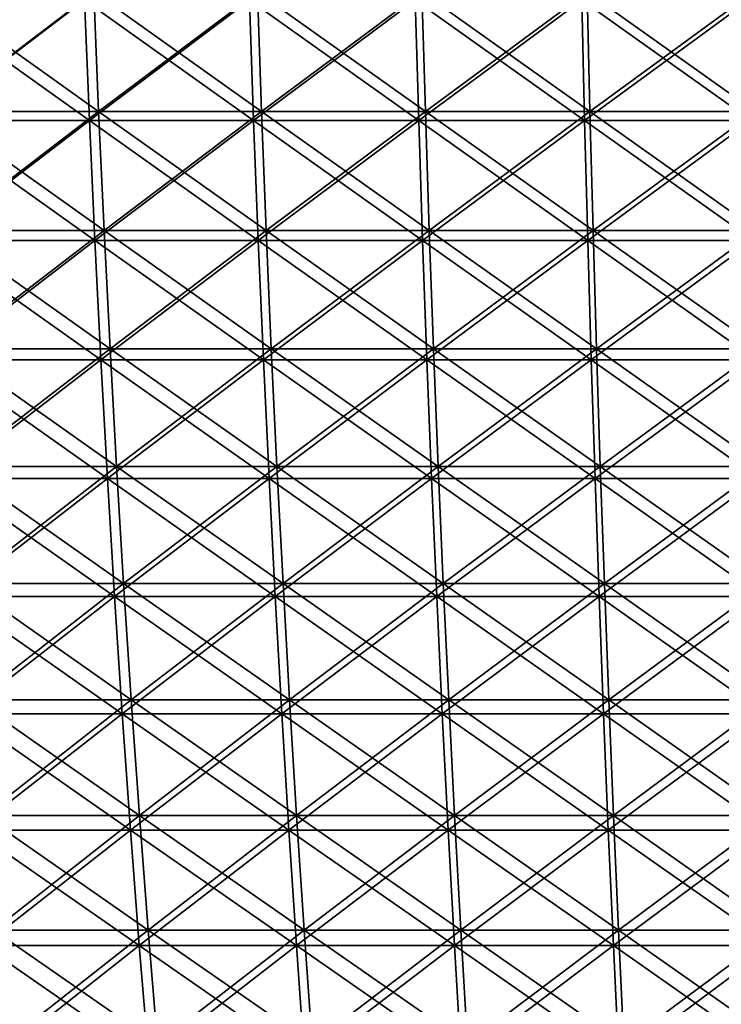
# Model space of a CAD drawing. Header units: millimetres. Extents: x -250 to 250, y -45 to 4150.
# Tile 699 of 805: x -56 to -24, y 4061 to 4105. Entities that reach past the tile are written whole.
import ezdxf

# ---------------------------------------------------------------- set-up
doc = ezdxf.new("R2010")
doc.units = ezdxf.units.MM
doc.header["$LTSCALE"] = 81.481481
for name, color, linetype in [('19', 7, 'CONTINUOUS'), ('20', 7, 'CONTINUOUS'), ('21', 7, 'CONTINUOUS'), ('22', 7, 'CONTINUOUS')]:
    doc.layers.add(name, color=color, linetype=linetype)

msp = doc.modelspace()

# ---------------------------------------------------------------- linework, layer by layer
at = {"layer": '19', "color": 7, "linetype": 'CONTINUOUS'}
for points in [[(-52.65, 4106.054, -240.409), (-59.778, 4100.628, -237.674), (-60.029, 4106.054, -238.674), (-52.65, 4106.054, -240.409)], [(-52.43, 4100.628, -239.402), (-59.778, 4100.628, -237.674), (-52.65, 4106.054, -240.409), (-52.43, 4100.628, -239.402)], [(-45.222, 4106.054, -241.917), (-52.43, 4100.628, -239.402), (-52.65, 4106.054, -240.409), (-45.222, 4106.054, -241.917)], [(-45.033, 4100.628, -240.904), (-52.43, 4100.628, -239.402), (-45.222, 4106.054, -241.917), (-45.033, 4100.628, -240.904)], [(-37.751, 4106.054, -243.195), (-45.033, 4100.628, -240.904), (-45.222, 4106.054, -241.917), (-37.751, 4106.054, -243.195)], [(-37.593, 4100.628, -242.176), (-45.033, 4100.628, -240.904), (-37.751, 4106.054, -243.195), (-37.593, 4100.628, -242.176)], [(-30.244, 4106.054, -244.242), (-37.593, 4100.628, -242.176), (-37.751, 4106.054, -243.195), (-30.244, 4106.054, -244.242)], [(-30.117, 4100.628, -243.219), (-37.593, 4100.628, -242.176), (-30.244, 4106.054, -244.242), (-30.117, 4100.628, -243.219)], [(-22.708, 4106.054, -245.057), (-30.117, 4100.628, -243.219), (-30.244, 4106.054, -244.242), (-22.708, 4106.054, -245.057)], [(-22.613, 4100.628, -244.031), (-30.117, 4100.628, -243.219), (-22.708, 4106.054, -245.057), (-22.613, 4100.628, -244.031)], [(-52.43, 4100.628, -239.402), (-59.497, 4095.227, -236.559), (-59.778, 4100.628, -237.674), (-52.43, 4100.628, -239.402)], [(-52.184, 4095.227, -238.279), (-59.497, 4095.227, -236.559), (-52.43, 4100.628, -239.402), (-52.184, 4095.227, -238.279)], [(-45.033, 4100.628, -240.904), (-52.184, 4095.227, -238.279), (-52.43, 4100.628, -239.402), (-45.033, 4100.628, -240.904)], [(-44.821, 4095.227, -239.773), (-52.184, 4095.227, -238.279), (-45.033, 4100.628, -240.904), (-44.821, 4095.227, -239.773)], [(-37.593, 4100.628, -242.176), (-44.821, 4095.227, -239.773), (-45.033, 4100.628, -240.904), (-37.593, 4100.628, -242.176)], [(-37.416, 4095.227, -241.039), (-44.821, 4095.227, -239.773), (-37.593, 4100.628, -242.176), (-37.416, 4095.227, -241.039)], [(-30.117, 4100.628, -243.219), (-37.416, 4095.227, -241.039), (-37.593, 4100.628, -242.176), (-30.117, 4100.628, -243.219)], [(-29.976, 4095.227, -242.077), (-37.416, 4095.227, -241.039), (-30.117, 4100.628, -243.219), (-29.976, 4095.227, -242.077)], [(-22.613, 4100.628, -244.031), (-29.976, 4095.227, -242.077), (-30.117, 4100.628, -243.219), (-22.613, 4100.628, -244.031)], [(-22.507, 4095.227, -242.886), (-29.976, 4095.227, -242.077), (-22.613, 4100.628, -244.031), (-22.507, 4095.227, -242.886)], [(-52.184, 4095.227, -238.279), (-59.187, 4089.852, -235.328), (-59.497, 4095.227, -236.559), (-52.184, 4095.227, -238.279)], [(-51.912, 4089.852, -237.039), (-59.187, 4089.852, -235.328), (-52.184, 4095.227, -238.279), (-51.912, 4089.852, -237.039)], [(-44.821, 4095.227, -239.773), (-51.912, 4089.852, -237.039), (-52.184, 4095.227, -238.279), (-44.821, 4095.227, -239.773)], [(-44.588, 4089.852, -238.525), (-51.912, 4089.852, -237.039), (-44.821, 4095.227, -239.773), (-44.588, 4089.852, -238.525)], [(-37.416, 4095.227, -241.039), (-44.588, 4089.852, -238.525), (-44.821, 4095.227, -239.773), (-37.416, 4095.227, -241.039)], [(-37.222, 4089.852, -239.785), (-44.588, 4089.852, -238.525), (-37.416, 4095.227, -241.039), (-37.222, 4089.852, -239.785)], [(-29.976, 4095.227, -242.077), (-37.222, 4089.852, -239.785), (-37.416, 4095.227, -241.039), (-29.976, 4095.227, -242.077)], [(-29.82, 4089.852, -240.817), (-37.222, 4089.852, -239.785), (-29.976, 4095.227, -242.077), (-29.82, 4089.852, -240.817)], [(-22.507, 4095.227, -242.886), (-29.82, 4089.852, -240.817), (-29.976, 4095.227, -242.077), (-22.507, 4095.227, -242.886)], [(-22.39, 4089.852, -241.622), (-29.82, 4089.852, -240.817), (-22.507, 4095.227, -242.886), (-22.39, 4089.852, -241.622)], [(-51.912, 4089.852, -237.039), (-58.849, 4084.507, -233.982), (-59.187, 4089.852, -235.328), (-51.912, 4089.852, -237.039)], [(-51.615, 4084.507, -235.683), (-58.849, 4084.507, -233.982), (-51.912, 4089.852, -237.039), (-51.615, 4084.507, -235.683)], [(-44.588, 4089.852, -238.525), (-51.615, 4084.507, -235.683), (-51.912, 4089.852, -237.039), (-44.588, 4089.852, -238.525)], [(-44.333, 4084.507, -237.161), (-51.615, 4084.507, -235.683), (-44.588, 4089.852, -238.525), (-44.333, 4084.507, -237.161)], [(-37.222, 4089.852, -239.785), (-44.333, 4084.507, -237.161), (-44.588, 4089.852, -238.525), (-37.222, 4089.852, -239.785)], [(-37.009, 4084.507, -238.414), (-44.333, 4084.507, -237.161), (-37.222, 4089.852, -239.785), (-37.009, 4084.507, -238.414)], [(-29.82, 4089.852, -240.817), (-37.009, 4084.507, -238.414), (-37.222, 4089.852, -239.785), (-29.82, 4089.852, -240.817)], [(-29.649, 4084.507, -239.44), (-37.009, 4084.507, -238.414), (-29.82, 4089.852, -240.817), (-29.649, 4084.507, -239.44)], [(-22.39, 4089.852, -241.622), (-29.649, 4084.507, -239.44), (-29.82, 4089.852, -240.817), (-22.39, 4089.852, -241.622)], [(-22.261, 4084.507, -240.24), (-29.649, 4084.507, -239.44), (-22.39, 4089.852, -241.622), (-22.261, 4084.507, -240.24)], [(-51.615, 4084.507, -235.683), (-58.482, 4079.194, -232.522), (-58.849, 4084.507, -233.982), (-51.615, 4084.507, -235.683)], [(-51.293, 4079.194, -234.212), (-58.482, 4079.194, -232.522), (-51.615, 4084.507, -235.683), (-51.293, 4079.194, -234.212)], [(-44.333, 4084.507, -237.161), (-51.293, 4079.194, -234.212), (-51.615, 4084.507, -235.683), (-44.333, 4084.507, -237.161)], [(-44.056, 4079.194, -235.681), (-51.293, 4079.194, -234.212), (-44.333, 4084.507, -237.161), (-44.056, 4079.194, -235.681)], [(-37.009, 4084.507, -238.414), (-44.056, 4079.194, -235.681), (-44.333, 4084.507, -237.161), (-37.009, 4084.507, -238.414)], [(-36.778, 4079.194, -236.926), (-44.056, 4079.194, -235.681), (-37.009, 4084.507, -238.414), (-36.778, 4079.194, -236.926)], [(-29.649, 4084.507, -239.44), (-36.778, 4079.194, -236.926), (-37.009, 4084.507, -238.414), (-29.649, 4084.507, -239.44)], [(-29.464, 4079.194, -237.946), (-36.778, 4079.194, -236.926), (-29.649, 4084.507, -239.44), (-29.464, 4079.194, -237.946)], [(-22.261, 4084.507, -240.24), (-29.464, 4079.194, -237.946), (-29.649, 4084.507, -239.44), (-22.261, 4084.507, -240.24)], [(-22.123, 4079.194, -238.741), (-29.464, 4079.194, -237.946), (-22.261, 4084.507, -240.24), (-22.123, 4079.194, -238.741)], [(-51.293, 4079.194, -234.212), (-58.086, 4073.915, -230.948), (-58.482, 4079.194, -232.522), (-51.293, 4079.194, -234.212)], [(-50.946, 4073.915, -232.627), (-58.086, 4073.915, -230.948), (-51.293, 4079.194, -234.212), (-50.946, 4073.915, -232.627)], [(-44.056, 4079.194, -235.681), (-50.946, 4073.915, -232.627), (-51.293, 4079.194, -234.212), (-44.056, 4079.194, -235.681)], [(-43.758, 4073.915, -234.086), (-50.946, 4073.915, -232.627), (-44.056, 4079.194, -235.681), (-43.758, 4073.915, -234.086)], [(-36.778, 4079.194, -236.926), (-43.758, 4073.915, -234.086), (-44.056, 4079.194, -235.681), (-36.778, 4079.194, -236.926)], [(-36.529, 4073.915, -235.323), (-43.758, 4073.915, -234.086), (-36.778, 4079.194, -236.926), (-36.529, 4073.915, -235.323)], [(-29.464, 4079.194, -237.946), (-36.529, 4073.915, -235.323), (-36.778, 4079.194, -236.926), (-29.464, 4079.194, -237.946)], [(-29.265, 4073.915, -236.336), (-36.529, 4073.915, -235.323), (-29.464, 4079.194, -237.946), (-29.265, 4073.915, -236.336)], [(-22.123, 4079.194, -238.741), (-29.265, 4073.915, -236.336), (-29.464, 4079.194, -237.946), (-22.123, 4079.194, -238.741)], [(-21.973, 4073.915, -237.125), (-29.265, 4073.915, -236.336), (-22.123, 4079.194, -238.741), (-21.973, 4073.915, -237.125)], [(-50.946, 4073.915, -232.627), (-57.662, 4068.673, -229.262), (-58.086, 4073.915, -230.948), (-50.946, 4073.915, -232.627)], [(-50.574, 4068.673, -230.929), (-57.662, 4068.673, -229.262), (-50.946, 4073.915, -232.627), (-50.574, 4068.673, -230.929)], [(-43.758, 4073.915, -234.086), (-50.574, 4068.673, -230.929), (-50.946, 4073.915, -232.627), (-43.758, 4073.915, -234.086)], [(-43.439, 4068.673, -232.377), (-50.574, 4068.673, -230.929), (-43.758, 4073.915, -234.086), (-43.439, 4068.673, -232.377)], [(-36.529, 4073.915, -235.323), (-43.439, 4068.673, -232.377), (-43.758, 4073.915, -234.086), (-36.529, 4073.915, -235.323)], [(-36.262, 4068.673, -233.604), (-43.439, 4068.673, -232.377), (-36.529, 4073.915, -235.323), (-36.262, 4068.673, -233.604)], [(-29.265, 4073.915, -236.336), (-36.262, 4068.673, -233.604), (-36.529, 4073.915, -235.323), (-29.265, 4073.915, -236.336)], [(-29.051, 4068.673, -234.61), (-36.262, 4068.673, -233.604), (-29.265, 4073.915, -236.336), (-29.051, 4068.673, -234.61)], [(-21.973, 4073.915, -237.125), (-29.051, 4068.673, -234.61), (-29.265, 4073.915, -236.336), (-21.973, 4073.915, -237.125)], [(-21.812, 4068.673, -235.394), (-29.051, 4068.673, -234.61), (-21.973, 4073.915, -237.125), (-21.812, 4068.673, -235.394)], [(-50.574, 4068.673, -230.929), (-57.209, 4063.471, -227.464), (-57.662, 4068.673, -229.262), (-50.574, 4068.673, -230.929)], [(-50.178, 4063.471, -229.118), (-57.209, 4063.471, -227.464), (-50.574, 4068.673, -230.929), (-50.178, 4063.471, -229.118)], [(-43.439, 4068.673, -232.377), (-50.178, 4063.471, -229.118), (-50.574, 4068.673, -230.929), (-43.439, 4068.673, -232.377)], [(-43.098, 4063.471, -230.554), (-50.178, 4063.471, -229.118), (-43.439, 4068.673, -232.377), (-43.098, 4063.471, -230.554)], [(-36.262, 4068.673, -233.604), (-43.098, 4063.471, -230.554), (-43.439, 4068.673, -232.377), (-36.262, 4068.673, -233.604)], [(-35.978, 4063.471, -231.772), (-43.098, 4063.471, -230.554), (-36.262, 4068.673, -233.604), (-35.978, 4063.471, -231.772)], [(-29.051, 4068.673, -234.61), (-35.978, 4063.471, -231.772), (-36.262, 4068.673, -233.604), (-29.051, 4068.673, -234.61)], [(-28.823, 4063.471, -232.77), (-35.978, 4063.471, -231.772), (-29.051, 4068.673, -234.61), (-28.823, 4063.471, -232.77)], [(-21.812, 4068.673, -235.394), (-28.823, 4063.471, -232.77), (-29.051, 4068.673, -234.61), (-21.812, 4068.673, -235.394)], [(-21.641, 4063.471, -233.548), (-28.823, 4063.471, -232.77), (-21.812, 4068.673, -235.394), (-21.641, 4063.471, -233.548)], [(-50.178, 4063.471, -229.118), (-56.729, 4058.312, -225.555), (-57.209, 4063.471, -227.464), (-50.178, 4063.471, -229.118)], [(-49.756, 4058.312, -227.195), (-56.729, 4058.312, -225.555), (-50.178, 4063.471, -229.118), (-49.756, 4058.312, -227.195)], [(-43.098, 4063.471, -230.554), (-49.756, 4058.312, -227.195), (-50.178, 4063.471, -229.118), (-43.098, 4063.471, -230.554)], [(-42.736, 4058.312, -228.619), (-49.756, 4058.312, -227.195), (-43.098, 4063.471, -230.554), (-42.736, 4058.312, -228.619)], [(-35.978, 4063.471, -231.772), (-42.736, 4058.312, -228.619), (-43.098, 4063.471, -230.554), (-35.978, 4063.471, -231.772)], [(-35.676, 4058.312, -229.827), (-42.736, 4058.312, -228.619), (-35.978, 4063.471, -231.772), (-35.676, 4058.312, -229.827)], [(-28.823, 4063.471, -232.77), (-35.676, 4058.312, -229.827), (-35.978, 4063.471, -231.772), (-28.823, 4063.471, -232.77)], [(-28.581, 4058.312, -230.817), (-35.676, 4058.312, -229.827), (-28.823, 4063.471, -232.77), (-28.581, 4058.312, -230.817)], [(-21.641, 4063.471, -233.548), (-28.581, 4058.312, -230.817), (-28.823, 4063.471, -232.77), (-21.641, 4063.471, -233.548)], [(-21.46, 4058.312, -231.587), (-28.581, 4058.312, -230.817), (-21.641, 4063.471, -233.548), (-21.46, 4058.312, -231.587)]]:
    msp.add_3dface(points, dxfattribs=at)
at = {"layer": '20', "color": 7, "linetype": 'CONTINUOUS'}
for points in [[(-59.778, 4100.628, 237.674), (-52.43, 4100.628, 239.402), (-60.029, 4106.054, 238.674), (-59.778, 4100.628, 237.674)], [(-60.029, 4106.054, 238.674), (-52.43, 4100.628, 239.402), (-52.65, 4106.054, 240.409), (-60.029, 4106.054, 238.674)], [(-52.43, 4100.628, 239.402), (-45.033, 4100.628, 240.904), (-52.65, 4106.054, 240.409), (-52.43, 4100.628, 239.402)], [(-52.65, 4106.054, 240.409), (-45.033, 4100.628, 240.904), (-45.222, 4106.054, 241.917), (-52.65, 4106.054, 240.409)], [(-45.033, 4100.628, 240.904), (-37.593, 4100.628, 242.176), (-45.222, 4106.054, 241.917), (-45.033, 4100.628, 240.904)], [(-45.222, 4106.054, 241.917), (-37.593, 4100.628, 242.176), (-37.751, 4106.054, 243.195), (-45.222, 4106.054, 241.917)], [(-37.593, 4100.628, 242.176), (-30.117, 4100.628, 243.219), (-37.751, 4106.054, 243.195), (-37.593, 4100.628, 242.176)], [(-37.751, 4106.054, 243.195), (-30.117, 4100.628, 243.219), (-30.244, 4106.054, 244.242), (-37.751, 4106.054, 243.195)], [(-30.117, 4100.628, 243.219), (-22.613, 4100.628, 244.031), (-30.244, 4106.054, 244.242), (-30.117, 4100.628, 243.219)], [(-30.244, 4106.054, 244.242), (-22.613, 4100.628, 244.031), (-22.708, 4106.054, 245.057), (-30.244, 4106.054, 244.242)], [(-59.497, 4095.227, 236.559), (-52.184, 4095.227, 238.279), (-59.778, 4100.628, 237.674), (-59.497, 4095.227, 236.559)], [(-59.778, 4100.628, 237.674), (-52.184, 4095.227, 238.279), (-52.43, 4100.628, 239.402), (-59.778, 4100.628, 237.674)], [(-52.184, 4095.227, 238.279), (-44.821, 4095.227, 239.773), (-52.43, 4100.628, 239.402), (-52.184, 4095.227, 238.279)], [(-52.43, 4100.628, 239.402), (-44.821, 4095.227, 239.773), (-45.033, 4100.628, 240.904), (-52.43, 4100.628, 239.402)], [(-44.821, 4095.227, 239.773), (-37.416, 4095.227, 241.039), (-45.033, 4100.628, 240.904), (-44.821, 4095.227, 239.773)], [(-45.033, 4100.628, 240.904), (-37.416, 4095.227, 241.039), (-37.593, 4100.628, 242.176), (-45.033, 4100.628, 240.904)], [(-37.416, 4095.227, 241.039), (-29.976, 4095.227, 242.077), (-37.593, 4100.628, 242.176), (-37.416, 4095.227, 241.039)], [(-37.593, 4100.628, 242.176), (-29.976, 4095.227, 242.077), (-30.117, 4100.628, 243.219), (-37.593, 4100.628, 242.176)], [(-29.976, 4095.227, 242.077), (-22.507, 4095.227, 242.886), (-30.117, 4100.628, 243.219), (-29.976, 4095.227, 242.077)], [(-30.117, 4100.628, 243.219), (-22.507, 4095.227, 242.886), (-22.613, 4100.628, 244.031), (-30.117, 4100.628, 243.219)], [(-59.187, 4089.852, 235.328), (-51.912, 4089.852, 237.039), (-59.497, 4095.227, 236.559), (-59.187, 4089.852, 235.328)], [(-59.497, 4095.227, 236.559), (-51.912, 4089.852, 237.039), (-52.184, 4095.227, 238.279), (-59.497, 4095.227, 236.559)], [(-51.912, 4089.852, 237.039), (-44.588, 4089.852, 238.525), (-52.184, 4095.227, 238.279), (-51.912, 4089.852, 237.039)], [(-52.184, 4095.227, 238.279), (-44.588, 4089.852, 238.525), (-44.821, 4095.227, 239.773), (-52.184, 4095.227, 238.279)], [(-44.588, 4089.852, 238.525), (-37.222, 4089.852, 239.785), (-44.821, 4095.227, 239.773), (-44.588, 4089.852, 238.525)], [(-44.821, 4095.227, 239.773), (-37.222, 4089.852, 239.785), (-37.416, 4095.227, 241.039), (-44.821, 4095.227, 239.773)], [(-37.222, 4089.852, 239.785), (-29.82, 4089.852, 240.817), (-37.416, 4095.227, 241.039), (-37.222, 4089.852, 239.785)], [(-37.416, 4095.227, 241.039), (-29.82, 4089.852, 240.817), (-29.976, 4095.227, 242.077), (-37.416, 4095.227, 241.039)], [(-29.82, 4089.852, 240.817), (-22.39, 4089.852, 241.622), (-29.976, 4095.227, 242.077), (-29.82, 4089.852, 240.817)], [(-29.976, 4095.227, 242.077), (-22.39, 4089.852, 241.622), (-22.507, 4095.227, 242.886), (-29.976, 4095.227, 242.077)], [(-58.849, 4084.507, 233.982), (-51.615, 4084.507, 235.683), (-59.187, 4089.852, 235.328), (-58.849, 4084.507, 233.982)], [(-59.187, 4089.852, 235.328), (-51.615, 4084.507, 235.683), (-51.912, 4089.852, 237.039), (-59.187, 4089.852, 235.328)], [(-51.615, 4084.507, 235.683), (-44.333, 4084.507, 237.161), (-51.912, 4089.852, 237.039), (-51.615, 4084.507, 235.683)], [(-51.912, 4089.852, 237.039), (-44.333, 4084.507, 237.161), (-44.588, 4089.852, 238.525), (-51.912, 4089.852, 237.039)], [(-44.333, 4084.507, 237.161), (-37.009, 4084.507, 238.414), (-44.588, 4089.852, 238.525), (-44.333, 4084.507, 237.161)], [(-44.588, 4089.852, 238.525), (-37.009, 4084.507, 238.414), (-37.222, 4089.852, 239.785), (-44.588, 4089.852, 238.525)], [(-37.009, 4084.507, 238.414), (-29.649, 4084.507, 239.44), (-37.222, 4089.852, 239.785), (-37.009, 4084.507, 238.414)], [(-37.222, 4089.852, 239.785), (-29.649, 4084.507, 239.44), (-29.82, 4089.852, 240.817), (-37.222, 4089.852, 239.785)], [(-29.649, 4084.507, 239.44), (-22.261, 4084.507, 240.24), (-29.82, 4089.852, 240.817), (-29.649, 4084.507, 239.44)], [(-29.82, 4089.852, 240.817), (-22.261, 4084.507, 240.24), (-22.39, 4089.852, 241.622), (-29.82, 4089.852, 240.817)], [(-58.482, 4079.194, 232.522), (-51.293, 4079.194, 234.212), (-58.849, 4084.507, 233.982), (-58.482, 4079.194, 232.522)], [(-58.849, 4084.507, 233.982), (-51.293, 4079.194, 234.212), (-51.615, 4084.507, 235.683), (-58.849, 4084.507, 233.982)], [(-51.293, 4079.194, 234.212), (-44.056, 4079.194, 235.681), (-51.615, 4084.507, 235.683), (-51.293, 4079.194, 234.212)], [(-51.615, 4084.507, 235.683), (-44.056, 4079.194, 235.681), (-44.333, 4084.507, 237.161), (-51.615, 4084.507, 235.683)], [(-44.056, 4079.194, 235.681), (-36.778, 4079.194, 236.926), (-44.333, 4084.507, 237.161), (-44.056, 4079.194, 235.681)], [(-44.333, 4084.507, 237.161), (-36.778, 4079.194, 236.926), (-37.009, 4084.507, 238.414), (-44.333, 4084.507, 237.161)], [(-36.778, 4079.194, 236.926), (-29.464, 4079.194, 237.946), (-37.009, 4084.507, 238.414), (-36.778, 4079.194, 236.926)], [(-37.009, 4084.507, 238.414), (-29.464, 4079.194, 237.946), (-29.649, 4084.507, 239.44), (-37.009, 4084.507, 238.414)], [(-29.464, 4079.194, 237.946), (-22.123, 4079.194, 238.741), (-29.649, 4084.507, 239.44), (-29.464, 4079.194, 237.946)], [(-29.649, 4084.507, 239.44), (-22.123, 4079.194, 238.741), (-22.261, 4084.507, 240.24), (-29.649, 4084.507, 239.44)], [(-58.086, 4073.915, 230.948), (-50.946, 4073.915, 232.627), (-58.482, 4079.194, 232.522), (-58.086, 4073.915, 230.948)], [(-58.482, 4079.194, 232.522), (-50.946, 4073.915, 232.627), (-51.293, 4079.194, 234.212), (-58.482, 4079.194, 232.522)], [(-50.946, 4073.915, 232.627), (-43.758, 4073.915, 234.086), (-51.293, 4079.194, 234.212), (-50.946, 4073.915, 232.627)], [(-51.293, 4079.194, 234.212), (-43.758, 4073.915, 234.086), (-44.056, 4079.194, 235.681), (-51.293, 4079.194, 234.212)], [(-43.758, 4073.915, 234.086), (-36.529, 4073.915, 235.323), (-44.056, 4079.194, 235.681), (-43.758, 4073.915, 234.086)], [(-44.056, 4079.194, 235.681), (-36.529, 4073.915, 235.323), (-36.778, 4079.194, 236.926), (-44.056, 4079.194, 235.681)], [(-36.529, 4073.915, 235.323), (-29.265, 4073.915, 236.336), (-36.778, 4079.194, 236.926), (-36.529, 4073.915, 235.323)], [(-36.778, 4079.194, 236.926), (-29.265, 4073.915, 236.336), (-29.464, 4079.194, 237.946), (-36.778, 4079.194, 236.926)], [(-29.265, 4073.915, 236.336), (-21.973, 4073.915, 237.125), (-29.464, 4079.194, 237.946), (-29.265, 4073.915, 236.336)], [(-29.464, 4079.194, 237.946), (-21.973, 4073.915, 237.125), (-22.123, 4079.194, 238.741), (-29.464, 4079.194, 237.946)], [(-57.662, 4068.673, 229.262), (-50.574, 4068.673, 230.929), (-58.086, 4073.915, 230.948), (-57.662, 4068.673, 229.262)], [(-58.086, 4073.915, 230.948), (-50.574, 4068.673, 230.929), (-50.946, 4073.915, 232.627), (-58.086, 4073.915, 230.948)], [(-50.574, 4068.673, 230.929), (-43.439, 4068.673, 232.377), (-50.946, 4073.915, 232.627), (-50.574, 4068.673, 230.929)], [(-50.946, 4073.915, 232.627), (-43.439, 4068.673, 232.377), (-43.758, 4073.915, 234.086), (-50.946, 4073.915, 232.627)], [(-43.439, 4068.673, 232.377), (-36.262, 4068.673, 233.604), (-43.758, 4073.915, 234.086), (-43.439, 4068.673, 232.377)], [(-43.758, 4073.915, 234.086), (-36.262, 4068.673, 233.604), (-36.529, 4073.915, 235.323), (-43.758, 4073.915, 234.086)], [(-36.262, 4068.673, 233.604), (-29.051, 4068.673, 234.61), (-36.529, 4073.915, 235.323), (-36.262, 4068.673, 233.604)], [(-36.529, 4073.915, 235.323), (-29.051, 4068.673, 234.61), (-29.265, 4073.915, 236.336), (-36.529, 4073.915, 235.323)], [(-29.051, 4068.673, 234.61), (-21.812, 4068.673, 235.394), (-29.265, 4073.915, 236.336), (-29.051, 4068.673, 234.61)], [(-29.265, 4073.915, 236.336), (-21.812, 4068.673, 235.394), (-21.973, 4073.915, 237.125), (-29.265, 4073.915, 236.336)], [(-57.209, 4063.471, 227.464), (-50.178, 4063.471, 229.118), (-57.662, 4068.673, 229.262), (-57.209, 4063.471, 227.464)], [(-57.662, 4068.673, 229.262), (-50.178, 4063.471, 229.118), (-50.574, 4068.673, 230.929), (-57.662, 4068.673, 229.262)], [(-50.178, 4063.471, 229.118), (-43.098, 4063.471, 230.554), (-50.574, 4068.673, 230.929), (-50.178, 4063.471, 229.118)], [(-50.574, 4068.673, 230.929), (-43.098, 4063.471, 230.554), (-43.439, 4068.673, 232.377), (-50.574, 4068.673, 230.929)], [(-43.098, 4063.471, 230.554), (-35.978, 4063.471, 231.772), (-43.439, 4068.673, 232.377), (-43.098, 4063.471, 230.554)], [(-43.439, 4068.673, 232.377), (-35.978, 4063.471, 231.772), (-36.262, 4068.673, 233.604), (-43.439, 4068.673, 232.377)], [(-35.978, 4063.471, 231.772), (-28.823, 4063.471, 232.77), (-36.262, 4068.673, 233.604), (-35.978, 4063.471, 231.772)], [(-36.262, 4068.673, 233.604), (-28.823, 4063.471, 232.77), (-29.051, 4068.673, 234.61), (-36.262, 4068.673, 233.604)], [(-28.823, 4063.471, 232.77), (-21.641, 4063.471, 233.548), (-29.051, 4068.673, 234.61), (-28.823, 4063.471, 232.77)], [(-29.051, 4068.673, 234.61), (-21.641, 4063.471, 233.548), (-21.812, 4068.673, 235.394), (-29.051, 4068.673, 234.61)], [(-56.729, 4058.312, 225.555), (-49.756, 4058.312, 227.195), (-57.209, 4063.471, 227.464), (-56.729, 4058.312, 225.555)], [(-57.209, 4063.471, 227.464), (-49.756, 4058.312, 227.195), (-50.178, 4063.471, 229.118), (-57.209, 4063.471, 227.464)], [(-49.756, 4058.312, 227.195), (-42.736, 4058.312, 228.619), (-50.178, 4063.471, 229.118), (-49.756, 4058.312, 227.195)], [(-50.178, 4063.471, 229.118), (-42.736, 4058.312, 228.619), (-43.098, 4063.471, 230.554), (-50.178, 4063.471, 229.118)], [(-42.736, 4058.312, 228.619), (-35.676, 4058.312, 229.827), (-43.098, 4063.471, 230.554), (-42.736, 4058.312, 228.619)], [(-43.098, 4063.471, 230.554), (-35.676, 4058.312, 229.827), (-35.978, 4063.471, 231.772), (-43.098, 4063.471, 230.554)], [(-35.676, 4058.312, 229.827), (-28.581, 4058.312, 230.817), (-35.978, 4063.471, 231.772), (-35.676, 4058.312, 229.827)], [(-35.978, 4063.471, 231.772), (-28.581, 4058.312, 230.817), (-28.823, 4063.471, 232.77), (-35.978, 4063.471, 231.772)], [(-28.581, 4058.312, 230.817), (-21.46, 4058.312, 231.587), (-28.823, 4063.471, 232.77), (-28.581, 4058.312, 230.817)], [(-28.823, 4063.471, 232.77), (-21.46, 4058.312, 231.587), (-21.641, 4063.471, 233.548), (-28.823, 4063.471, 232.77)]]:
    msp.add_3dface(points, dxfattribs=at)
at = {"layer": '21', "color": 7, "linetype": 'CONTINUOUS'}
for points in [[(-52.229, 4106.411, 238.487), (-59.3, 4101.03, 235.774), (-59.549, 4106.411, 236.766), (-52.229, 4106.411, 238.487)], [(-52.011, 4101.03, 237.489), (-59.3, 4101.03, 235.774), (-52.229, 4106.411, 238.487), (-52.011, 4101.03, 237.489)], [(-44.86, 4106.411, 239.982), (-52.011, 4101.03, 237.489), (-52.229, 4106.411, 238.487), (-44.86, 4106.411, 239.982)], [(-44.673, 4101.03, 238.978), (-52.011, 4101.03, 237.489), (-44.86, 4106.411, 239.982), (-44.673, 4101.03, 238.978)], [(-37.449, 4106.411, 241.25), (-44.673, 4101.03, 238.978), (-44.86, 4106.411, 239.982), (-37.449, 4106.411, 241.25)], [(-37.292, 4101.03, 240.24), (-44.673, 4101.03, 238.978), (-37.449, 4106.411, 241.25), (-37.292, 4101.03, 240.24)], [(-30.002, 4106.411, 242.289), (-37.292, 4101.03, 240.24), (-37.449, 4106.411, 241.25), (-30.002, 4106.411, 242.289)], [(-29.876, 4101.03, 241.274), (-37.292, 4101.03, 240.24), (-30.002, 4106.411, 242.289), (-29.876, 4101.03, 241.274)], [(-22.526, 4106.411, 243.098), (-29.876, 4101.03, 241.274), (-30.002, 4106.411, 242.289), (-22.526, 4106.411, 243.098)], [(-22.432, 4101.03, 242.08), (-29.876, 4101.03, 241.274), (-22.526, 4106.411, 243.098), (-22.432, 4101.03, 242.08)], [(-52.011, 4101.03, 237.489), (-59.021, 4095.673, 234.668), (-59.3, 4101.03, 235.774), (-52.011, 4101.03, 237.489)], [(-51.767, 4095.673, 236.374), (-59.021, 4095.673, 234.668), (-52.011, 4101.03, 237.489), (-51.767, 4095.673, 236.374)], [(-44.673, 4101.03, 238.978), (-51.767, 4095.673, 236.374), (-52.011, 4101.03, 237.489), (-44.673, 4101.03, 238.978)], [(-44.463, 4095.673, 237.856), (-51.767, 4095.673, 236.374), (-44.673, 4101.03, 238.978), (-44.463, 4095.673, 237.856)], [(-37.292, 4101.03, 240.24), (-44.463, 4095.673, 237.856), (-44.673, 4101.03, 238.978), (-37.292, 4101.03, 240.24)], [(-37.117, 4095.673, 239.113), (-44.463, 4095.673, 237.856), (-37.292, 4101.03, 240.24), (-37.117, 4095.673, 239.113)], [(-29.876, 4101.03, 241.274), (-37.117, 4095.673, 239.113), (-37.292, 4101.03, 240.24), (-29.876, 4101.03, 241.274)], [(-29.736, 4095.673, 240.142), (-37.117, 4095.673, 239.113), (-29.876, 4101.03, 241.274), (-29.736, 4095.673, 240.142)], [(-22.432, 4101.03, 242.08), (-29.736, 4095.673, 240.142), (-29.876, 4101.03, 241.274), (-22.432, 4101.03, 242.08)], [(-22.327, 4095.673, 240.944), (-29.736, 4095.673, 240.142), (-22.432, 4101.03, 242.08), (-22.327, 4095.673, 240.944)], [(-51.767, 4095.673, 236.374), (-58.714, 4090.342, 233.447), (-59.021, 4095.673, 234.668), (-51.767, 4095.673, 236.374)], [(-51.497, 4090.342, 235.144), (-58.714, 4090.342, 233.447), (-51.767, 4095.673, 236.374), (-51.497, 4090.342, 235.144)], [(-44.463, 4095.673, 237.856), (-51.497, 4090.342, 235.144), (-51.767, 4095.673, 236.374), (-44.463, 4095.673, 237.856)], [(-44.232, 4090.342, 236.619), (-51.497, 4090.342, 235.144), (-44.463, 4095.673, 237.856), (-44.232, 4090.342, 236.619)], [(-37.117, 4095.673, 239.113), (-44.232, 4090.342, 236.619), (-44.463, 4095.673, 237.856), (-37.117, 4095.673, 239.113)], [(-36.924, 4090.342, 237.869), (-44.232, 4090.342, 236.619), (-37.117, 4095.673, 239.113), (-36.924, 4090.342, 237.869)], [(-29.736, 4095.673, 240.142), (-36.924, 4090.342, 237.869), (-37.117, 4095.673, 239.113), (-29.736, 4095.673, 240.142)], [(-29.581, 4090.342, 238.893), (-36.924, 4090.342, 237.869), (-29.736, 4095.673, 240.142), (-29.581, 4090.342, 238.893)], [(-22.327, 4095.673, 240.944), (-29.581, 4090.342, 238.893), (-29.736, 4095.673, 240.142), (-22.327, 4095.673, 240.944)], [(-22.211, 4090.342, 239.691), (-29.581, 4090.342, 238.893), (-22.327, 4095.673, 240.944), (-22.211, 4090.342, 239.691)], [(-51.497, 4090.342, 235.144), (-58.379, 4085.04, 232.112), (-58.714, 4090.342, 233.447), (-51.497, 4090.342, 235.144)], [(-51.203, 4085.04, 233.8), (-58.379, 4085.04, 232.112), (-51.497, 4090.342, 235.144), (-51.203, 4085.04, 233.8)], [(-44.232, 4090.342, 236.619), (-51.203, 4085.04, 233.8), (-51.497, 4090.342, 235.144), (-44.232, 4090.342, 236.619)], [(-43.979, 4085.04, 235.266), (-51.203, 4085.04, 233.8), (-44.232, 4090.342, 236.619), (-43.979, 4085.04, 235.266)], [(-36.924, 4090.342, 237.869), (-43.979, 4085.04, 235.266), (-44.232, 4090.342, 236.619), (-36.924, 4090.342, 237.869)], [(-36.713, 4085.04, 236.509), (-43.979, 4085.04, 235.266), (-36.924, 4090.342, 237.869), (-36.713, 4085.04, 236.509)], [(-29.581, 4090.342, 238.893), (-36.713, 4085.04, 236.509), (-36.924, 4090.342, 237.869), (-29.581, 4090.342, 238.893)], [(-29.412, 4085.04, 237.527), (-36.713, 4085.04, 236.509), (-29.581, 4090.342, 238.893), (-29.412, 4085.04, 237.527)], [(-22.211, 4090.342, 239.691), (-29.412, 4085.04, 237.527), (-29.581, 4090.342, 238.893), (-22.211, 4090.342, 239.691)], [(-22.084, 4085.04, 238.32), (-29.412, 4085.04, 237.527), (-22.211, 4090.342, 239.691), (-22.084, 4085.04, 238.32)], [(-51.203, 4085.04, 233.8), (-58.014, 4079.77, 230.664), (-58.379, 4085.04, 232.112), (-51.203, 4085.04, 233.8)], [(-50.884, 4079.77, 232.341), (-58.014, 4079.77, 230.664), (-51.203, 4085.04, 233.8), (-50.884, 4079.77, 232.341)], [(-43.979, 4085.04, 235.266), (-50.884, 4079.77, 232.341), (-51.203, 4085.04, 233.8), (-43.979, 4085.04, 235.266)], [(-43.704, 4079.77, 233.798), (-50.884, 4079.77, 232.341), (-43.979, 4085.04, 235.266), (-43.704, 4079.77, 233.798)], [(-36.713, 4085.04, 236.509), (-43.704, 4079.77, 233.798), (-43.979, 4085.04, 235.266), (-36.713, 4085.04, 236.509)], [(-36.484, 4079.77, 235.033), (-43.704, 4079.77, 233.798), (-36.713, 4085.04, 236.509), (-36.484, 4079.77, 235.033)], [(-29.412, 4085.04, 237.527), (-36.484, 4079.77, 235.033), (-36.713, 4085.04, 236.509), (-29.412, 4085.04, 237.527)], [(-29.229, 4079.77, 236.045), (-36.484, 4079.77, 235.033), (-29.412, 4085.04, 237.527), (-29.229, 4079.77, 236.045)], [(-22.084, 4085.04, 238.32), (-29.229, 4079.77, 236.045), (-29.412, 4085.04, 237.527), (-22.084, 4085.04, 238.32)], [(-21.946, 4079.77, 236.833), (-29.229, 4079.77, 236.045), (-22.084, 4085.04, 238.32), (-21.946, 4079.77, 236.833)], [(-50.884, 4079.77, 232.341), (-57.622, 4074.534, 229.104), (-58.014, 4079.77, 230.664), (-50.884, 4079.77, 232.341)], [(-50.539, 4074.534, 230.77), (-57.622, 4074.534, 229.104), (-50.884, 4079.77, 232.341), (-50.539, 4074.534, 230.77)], [(-43.704, 4079.77, 233.798), (-50.539, 4074.534, 230.77), (-50.884, 4079.77, 232.341), (-43.704, 4079.77, 233.798)], [(-43.409, 4074.534, 232.216), (-50.539, 4074.534, 230.77), (-43.704, 4079.77, 233.798), (-43.409, 4074.534, 232.216)], [(-36.484, 4079.77, 235.033), (-43.409, 4074.534, 232.216), (-43.704, 4079.77, 233.798), (-36.484, 4079.77, 235.033)], [(-36.237, 4074.534, 233.443), (-43.409, 4074.534, 232.216), (-36.484, 4079.77, 235.033), (-36.237, 4074.534, 233.443)], [(-29.229, 4079.77, 236.045), (-36.237, 4074.534, 233.443), (-36.484, 4079.77, 235.033), (-29.229, 4079.77, 236.045)], [(-29.031, 4074.534, 234.448), (-36.237, 4074.534, 233.443), (-29.229, 4079.77, 236.045), (-29.031, 4074.534, 234.448)], [(-21.946, 4079.77, 236.833), (-29.031, 4074.534, 234.448), (-29.229, 4079.77, 236.045), (-21.946, 4079.77, 236.833)], [(-21.797, 4074.534, 235.231), (-29.031, 4074.534, 234.448), (-21.946, 4079.77, 236.833), (-21.797, 4074.534, 235.231)], [(-50.539, 4074.534, 230.77), (-57.201, 4069.334, 227.431), (-57.622, 4074.534, 229.104), (-50.539, 4074.534, 230.77)], [(-50.17, 4069.334, 229.085), (-57.201, 4069.334, 227.431), (-50.539, 4074.534, 230.77), (-50.17, 4069.334, 229.085)], [(-43.409, 4074.534, 232.216), (-50.17, 4069.334, 229.085), (-50.539, 4074.534, 230.77), (-43.409, 4074.534, 232.216)], [(-43.092, 4069.334, 230.521), (-50.17, 4069.334, 229.085), (-43.409, 4074.534, 232.216), (-43.092, 4069.334, 230.521)], [(-36.237, 4074.534, 233.443), (-43.092, 4069.334, 230.521), (-43.409, 4074.534, 232.216), (-36.237, 4074.534, 233.443)], [(-35.973, 4069.334, 231.739), (-43.092, 4069.334, 230.521), (-36.237, 4074.534, 233.443), (-35.973, 4069.334, 231.739)], [(-29.031, 4074.534, 234.448), (-35.973, 4069.334, 231.739), (-36.237, 4074.534, 233.443), (-29.031, 4074.534, 234.448)], [(-28.819, 4069.334, 232.737), (-35.973, 4069.334, 231.739), (-29.031, 4074.534, 234.448), (-28.819, 4069.334, 232.737)], [(-21.797, 4074.534, 235.231), (-28.819, 4069.334, 232.737), (-29.031, 4074.534, 234.448), (-21.797, 4074.534, 235.231)], [(-21.638, 4069.334, 233.514), (-28.819, 4069.334, 232.737), (-21.797, 4074.534, 235.231), (-21.638, 4069.334, 233.514)], [(-50.17, 4069.334, 229.085), (-56.753, 4064.175, 225.648), (-57.201, 4069.334, 227.431), (-50.17, 4069.334, 229.085)], [(-49.777, 4064.175, 227.289), (-56.753, 4064.175, 225.648), (-50.17, 4069.334, 229.085), (-49.777, 4064.175, 227.289)], [(-43.092, 4069.334, 230.521), (-49.777, 4064.175, 227.289), (-50.17, 4069.334, 229.085), (-43.092, 4069.334, 230.521)], [(-42.754, 4064.175, 228.714), (-49.777, 4064.175, 227.289), (-43.092, 4069.334, 230.521), (-42.754, 4064.175, 228.714)], [(-35.973, 4069.334, 231.739), (-42.754, 4064.175, 228.714), (-43.092, 4069.334, 230.521), (-35.973, 4069.334, 231.739)], [(-35.691, 4064.175, 229.922), (-42.754, 4064.175, 228.714), (-35.973, 4069.334, 231.739), (-35.691, 4064.175, 229.922)], [(-28.819, 4069.334, 232.737), (-35.691, 4064.175, 229.922), (-35.973, 4069.334, 231.739), (-28.819, 4069.334, 232.737)], [(-28.593, 4064.175, 230.912), (-35.691, 4064.175, 229.922), (-28.819, 4069.334, 232.737), (-28.593, 4064.175, 230.912)], [(-21.638, 4069.334, 233.514), (-28.593, 4064.175, 230.912), (-28.819, 4069.334, 232.737), (-21.638, 4069.334, 233.514)], [(-21.469, 4064.175, 231.683), (-28.593, 4064.175, 230.912), (-21.638, 4069.334, 233.514), (-21.469, 4064.175, 231.683)], [(-49.777, 4064.175, 227.289), (-56.277, 4059.057, 223.755), (-56.753, 4064.175, 225.648), (-49.777, 4064.175, 227.289)], [(-49.359, 4059.057, 225.382), (-56.277, 4059.057, 223.755), (-49.777, 4064.175, 227.289), (-49.359, 4059.057, 225.382)], [(-42.754, 4064.175, 228.714), (-49.359, 4059.057, 225.382), (-49.777, 4064.175, 227.289), (-42.754, 4064.175, 228.714)], [(-42.395, 4059.057, 226.795), (-49.359, 4059.057, 225.382), (-42.754, 4064.175, 228.714), (-42.395, 4059.057, 226.795)], [(-35.691, 4064.175, 229.922), (-42.395, 4059.057, 226.795), (-42.754, 4064.175, 228.714), (-35.691, 4064.175, 229.922)], [(-35.391, 4059.057, 227.993), (-42.395, 4059.057, 226.795), (-35.691, 4064.175, 229.922), (-35.391, 4059.057, 227.993)], [(-28.593, 4064.175, 230.912), (-35.391, 4059.057, 227.993), (-35.691, 4064.175, 229.922), (-28.593, 4064.175, 230.912)], [(-28.353, 4059.057, 228.975), (-35.391, 4059.057, 227.993), (-28.593, 4064.175, 230.912), (-28.353, 4059.057, 228.975)], [(-21.469, 4064.175, 231.683), (-28.353, 4059.057, 228.975), (-28.593, 4064.175, 230.912), (-21.469, 4064.175, 231.683)], [(-21.288, 4059.057, 229.739), (-28.353, 4059.057, 228.975), (-21.469, 4064.175, 231.683), (-21.288, 4059.057, 229.739)]]:
    msp.add_3dface(points, dxfattribs=at)
at = {"layer": '22', "color": 7, "linetype": 'CONTINUOUS'}
for points in [[(-59.3, 4101.03, -235.774), (-52.011, 4101.03, -237.489), (-59.549, 4106.411, -236.766), (-59.3, 4101.03, -235.774)], [(-59.549, 4106.411, -236.766), (-52.011, 4101.03, -237.489), (-52.229, 4106.411, -238.487), (-59.549, 4106.411, -236.766)], [(-52.011, 4101.03, -237.489), (-44.673, 4101.03, -238.978), (-52.229, 4106.411, -238.487), (-52.011, 4101.03, -237.489)], [(-52.229, 4106.411, -238.487), (-44.673, 4101.03, -238.978), (-44.86, 4106.411, -239.982), (-52.229, 4106.411, -238.487)], [(-44.673, 4101.03, -238.978), (-37.292, 4101.03, -240.24), (-44.86, 4106.411, -239.982), (-44.673, 4101.03, -238.978)], [(-44.86, 4106.411, -239.982), (-37.292, 4101.03, -240.24), (-37.449, 4106.411, -241.25), (-44.86, 4106.411, -239.982)], [(-37.292, 4101.03, -240.24), (-29.876, 4101.03, -241.274), (-37.449, 4106.411, -241.25), (-37.292, 4101.03, -240.24)], [(-37.449, 4106.411, -241.25), (-29.876, 4101.03, -241.274), (-30.002, 4106.411, -242.289), (-37.449, 4106.411, -241.25)], [(-29.876, 4101.03, -241.274), (-22.432, 4101.03, -242.08), (-30.002, 4106.411, -242.289), (-29.876, 4101.03, -241.274)], [(-30.002, 4106.411, -242.289), (-22.432, 4101.03, -242.08), (-22.526, 4106.411, -243.098), (-30.002, 4106.411, -242.289)], [(-59.021, 4095.673, -234.668), (-51.767, 4095.673, -236.374), (-59.3, 4101.03, -235.774), (-59.021, 4095.673, -234.668)], [(-59.3, 4101.03, -235.774), (-51.767, 4095.673, -236.374), (-52.011, 4101.03, -237.489), (-59.3, 4101.03, -235.774)], [(-51.767, 4095.673, -236.374), (-44.463, 4095.673, -237.856), (-52.011, 4101.03, -237.489), (-51.767, 4095.673, -236.374)], [(-52.011, 4101.03, -237.489), (-44.463, 4095.673, -237.856), (-44.673, 4101.03, -238.978), (-52.011, 4101.03, -237.489)], [(-44.463, 4095.673, -237.856), (-37.117, 4095.673, -239.113), (-44.673, 4101.03, -238.978), (-44.463, 4095.673, -237.856)], [(-44.673, 4101.03, -238.978), (-37.117, 4095.673, -239.113), (-37.292, 4101.03, -240.24), (-44.673, 4101.03, -238.978)], [(-37.117, 4095.673, -239.113), (-29.736, 4095.673, -240.142), (-37.292, 4101.03, -240.24), (-37.117, 4095.673, -239.113)], [(-37.292, 4101.03, -240.24), (-29.736, 4095.673, -240.142), (-29.876, 4101.03, -241.274), (-37.292, 4101.03, -240.24)], [(-29.736, 4095.673, -240.142), (-22.327, 4095.673, -240.944), (-29.876, 4101.03, -241.274), (-29.736, 4095.673, -240.142)], [(-29.876, 4101.03, -241.274), (-22.327, 4095.673, -240.944), (-22.432, 4101.03, -242.08), (-29.876, 4101.03, -241.274)], [(-58.714, 4090.342, -233.447), (-51.497, 4090.342, -235.144), (-59.021, 4095.673, -234.668), (-58.714, 4090.342, -233.447)], [(-59.021, 4095.673, -234.668), (-51.497, 4090.342, -235.144), (-51.767, 4095.673, -236.374), (-59.021, 4095.673, -234.668)], [(-51.497, 4090.342, -235.144), (-44.232, 4090.342, -236.619), (-51.767, 4095.673, -236.374), (-51.497, 4090.342, -235.144)], [(-51.767, 4095.673, -236.374), (-44.232, 4090.342, -236.619), (-44.463, 4095.673, -237.856), (-51.767, 4095.673, -236.374)], [(-44.232, 4090.342, -236.619), (-36.924, 4090.342, -237.869), (-44.463, 4095.673, -237.856), (-44.232, 4090.342, -236.619)], [(-44.463, 4095.673, -237.856), (-36.924, 4090.342, -237.869), (-37.117, 4095.673, -239.113), (-44.463, 4095.673, -237.856)], [(-36.924, 4090.342, -237.869), (-29.581, 4090.342, -238.893), (-37.117, 4095.673, -239.113), (-36.924, 4090.342, -237.869)], [(-37.117, 4095.673, -239.113), (-29.581, 4090.342, -238.893), (-29.736, 4095.673, -240.142), (-37.117, 4095.673, -239.113)], [(-29.581, 4090.342, -238.893), (-22.211, 4090.342, -239.691), (-29.736, 4095.673, -240.142), (-29.581, 4090.342, -238.893)], [(-29.736, 4095.673, -240.142), (-22.211, 4090.342, -239.691), (-22.327, 4095.673, -240.944), (-29.736, 4095.673, -240.142)], [(-58.379, 4085.04, -232.112), (-51.203, 4085.04, -233.8), (-58.714, 4090.342, -233.447), (-58.379, 4085.04, -232.112)], [(-58.714, 4090.342, -233.447), (-51.203, 4085.04, -233.8), (-51.497, 4090.342, -235.144), (-58.714, 4090.342, -233.447)], [(-51.203, 4085.04, -233.8), (-43.979, 4085.04, -235.266), (-51.497, 4090.342, -235.144), (-51.203, 4085.04, -233.8)], [(-51.497, 4090.342, -235.144), (-43.979, 4085.04, -235.266), (-44.232, 4090.342, -236.619), (-51.497, 4090.342, -235.144)], [(-43.979, 4085.04, -235.266), (-36.713, 4085.04, -236.509), (-44.232, 4090.342, -236.619), (-43.979, 4085.04, -235.266)], [(-44.232, 4090.342, -236.619), (-36.713, 4085.04, -236.509), (-36.924, 4090.342, -237.869), (-44.232, 4090.342, -236.619)], [(-36.713, 4085.04, -236.509), (-29.412, 4085.04, -237.527), (-36.924, 4090.342, -237.869), (-36.713, 4085.04, -236.509)], [(-36.924, 4090.342, -237.869), (-29.412, 4085.04, -237.527), (-29.581, 4090.342, -238.893), (-36.924, 4090.342, -237.869)], [(-29.412, 4085.04, -237.527), (-22.084, 4085.04, -238.32), (-29.581, 4090.342, -238.893), (-29.412, 4085.04, -237.527)], [(-29.581, 4090.342, -238.893), (-22.084, 4085.04, -238.32), (-22.211, 4090.342, -239.691), (-29.581, 4090.342, -238.893)], [(-58.014, 4079.77, -230.664), (-50.884, 4079.77, -232.341), (-58.379, 4085.04, -232.112), (-58.014, 4079.77, -230.664)], [(-58.379, 4085.04, -232.112), (-50.884, 4079.77, -232.341), (-51.203, 4085.04, -233.8), (-58.379, 4085.04, -232.112)], [(-50.884, 4079.77, -232.341), (-43.704, 4079.77, -233.798), (-51.203, 4085.04, -233.8), (-50.884, 4079.77, -232.341)], [(-51.203, 4085.04, -233.8), (-43.704, 4079.77, -233.798), (-43.979, 4085.04, -235.266), (-51.203, 4085.04, -233.8)], [(-43.704, 4079.77, -233.798), (-36.484, 4079.77, -235.033), (-43.979, 4085.04, -235.266), (-43.704, 4079.77, -233.798)], [(-43.979, 4085.04, -235.266), (-36.484, 4079.77, -235.033), (-36.713, 4085.04, -236.509), (-43.979, 4085.04, -235.266)], [(-36.484, 4079.77, -235.033), (-29.229, 4079.77, -236.045), (-36.713, 4085.04, -236.509), (-36.484, 4079.77, -235.033)], [(-36.713, 4085.04, -236.509), (-29.229, 4079.77, -236.045), (-29.412, 4085.04, -237.527), (-36.713, 4085.04, -236.509)], [(-29.229, 4079.77, -236.045), (-21.946, 4079.77, -236.833), (-29.412, 4085.04, -237.527), (-29.229, 4079.77, -236.045)], [(-29.412, 4085.04, -237.527), (-21.946, 4079.77, -236.833), (-22.084, 4085.04, -238.32), (-29.412, 4085.04, -237.527)], [(-57.622, 4074.534, -229.104), (-50.539, 4074.534, -230.77), (-58.014, 4079.77, -230.664), (-57.622, 4074.534, -229.104)], [(-58.014, 4079.77, -230.664), (-50.539, 4074.534, -230.77), (-50.884, 4079.77, -232.341), (-58.014, 4079.77, -230.664)], [(-50.539, 4074.534, -230.77), (-43.409, 4074.534, -232.216), (-50.884, 4079.77, -232.341), (-50.539, 4074.534, -230.77)], [(-50.884, 4079.77, -232.341), (-43.409, 4074.534, -232.216), (-43.704, 4079.77, -233.798), (-50.884, 4079.77, -232.341)], [(-43.409, 4074.534, -232.216), (-36.237, 4074.534, -233.443), (-43.704, 4079.77, -233.798), (-43.409, 4074.534, -232.216)], [(-43.704, 4079.77, -233.798), (-36.237, 4074.534, -233.443), (-36.484, 4079.77, -235.033), (-43.704, 4079.77, -233.798)], [(-36.237, 4074.534, -233.443), (-29.031, 4074.534, -234.448), (-36.484, 4079.77, -235.033), (-36.237, 4074.534, -233.443)], [(-36.484, 4079.77, -235.033), (-29.031, 4074.534, -234.448), (-29.229, 4079.77, -236.045), (-36.484, 4079.77, -235.033)], [(-29.031, 4074.534, -234.448), (-21.797, 4074.534, -235.231), (-29.229, 4079.77, -236.045), (-29.031, 4074.534, -234.448)], [(-29.229, 4079.77, -236.045), (-21.797, 4074.534, -235.231), (-21.946, 4079.77, -236.833), (-29.229, 4079.77, -236.045)], [(-57.201, 4069.334, -227.431), (-50.17, 4069.334, -229.085), (-57.622, 4074.534, -229.104), (-57.201, 4069.334, -227.431)], [(-57.622, 4074.534, -229.104), (-50.17, 4069.334, -229.085), (-50.539, 4074.534, -230.77), (-57.622, 4074.534, -229.104)], [(-50.17, 4069.334, -229.085), (-43.092, 4069.334, -230.521), (-50.539, 4074.534, -230.77), (-50.17, 4069.334, -229.085)], [(-50.539, 4074.534, -230.77), (-43.092, 4069.334, -230.521), (-43.409, 4074.534, -232.216), (-50.539, 4074.534, -230.77)], [(-43.092, 4069.334, -230.521), (-35.973, 4069.334, -231.739), (-43.409, 4074.534, -232.216), (-43.092, 4069.334, -230.521)], [(-43.409, 4074.534, -232.216), (-35.973, 4069.334, -231.739), (-36.237, 4074.534, -233.443), (-43.409, 4074.534, -232.216)], [(-35.973, 4069.334, -231.739), (-28.819, 4069.334, -232.737), (-36.237, 4074.534, -233.443), (-35.973, 4069.334, -231.739)], [(-36.237, 4074.534, -233.443), (-28.819, 4069.334, -232.737), (-29.031, 4074.534, -234.448), (-36.237, 4074.534, -233.443)], [(-28.819, 4069.334, -232.737), (-21.638, 4069.334, -233.514), (-29.031, 4074.534, -234.448), (-28.819, 4069.334, -232.737)], [(-29.031, 4074.534, -234.448), (-21.638, 4069.334, -233.514), (-21.797, 4074.534, -235.231), (-29.031, 4074.534, -234.448)], [(-56.753, 4064.175, -225.648), (-49.777, 4064.175, -227.289), (-57.201, 4069.334, -227.431), (-56.753, 4064.175, -225.648)], [(-57.201, 4069.334, -227.431), (-49.777, 4064.175, -227.289), (-50.17, 4069.334, -229.085), (-57.201, 4069.334, -227.431)], [(-49.777, 4064.175, -227.289), (-42.754, 4064.175, -228.714), (-50.17, 4069.334, -229.085), (-49.777, 4064.175, -227.289)], [(-50.17, 4069.334, -229.085), (-42.754, 4064.175, -228.714), (-43.092, 4069.334, -230.521), (-50.17, 4069.334, -229.085)], [(-42.754, 4064.175, -228.714), (-35.691, 4064.175, -229.922), (-43.092, 4069.334, -230.521), (-42.754, 4064.175, -228.714)], [(-43.092, 4069.334, -230.521), (-35.691, 4064.175, -229.922), (-35.973, 4069.334, -231.739), (-43.092, 4069.334, -230.521)], [(-35.691, 4064.175, -229.922), (-28.593, 4064.175, -230.912), (-35.973, 4069.334, -231.739), (-35.691, 4064.175, -229.922)], [(-35.973, 4069.334, -231.739), (-28.593, 4064.175, -230.912), (-28.819, 4069.334, -232.737), (-35.973, 4069.334, -231.739)], [(-28.593, 4064.175, -230.912), (-21.469, 4064.175, -231.683), (-28.819, 4069.334, -232.737), (-28.593, 4064.175, -230.912)], [(-28.819, 4069.334, -232.737), (-21.469, 4064.175, -231.683), (-21.638, 4069.334, -233.514), (-28.819, 4069.334, -232.737)], [(-56.277, 4059.057, -223.755), (-49.359, 4059.057, -225.382), (-56.753, 4064.175, -225.648), (-56.277, 4059.057, -223.755)], [(-56.753, 4064.175, -225.648), (-49.359, 4059.057, -225.382), (-49.777, 4064.175, -227.289), (-56.753, 4064.175, -225.648)], [(-49.359, 4059.057, -225.382), (-42.395, 4059.057, -226.795), (-49.777, 4064.175, -227.289), (-49.359, 4059.057, -225.382)], [(-49.777, 4064.175, -227.289), (-42.395, 4059.057, -226.795), (-42.754, 4064.175, -228.714), (-49.777, 4064.175, -227.289)], [(-42.395, 4059.057, -226.795), (-35.391, 4059.057, -227.993), (-42.754, 4064.175, -228.714), (-42.395, 4059.057, -226.795)], [(-42.754, 4064.175, -228.714), (-35.391, 4059.057, -227.993), (-35.691, 4064.175, -229.922), (-42.754, 4064.175, -228.714)], [(-35.391, 4059.057, -227.993), (-28.353, 4059.057, -228.975), (-35.691, 4064.175, -229.922), (-35.391, 4059.057, -227.993)], [(-35.691, 4064.175, -229.922), (-28.353, 4059.057, -228.975), (-28.593, 4064.175, -230.912), (-35.691, 4064.175, -229.922)], [(-28.353, 4059.057, -228.975), (-21.288, 4059.057, -229.739), (-28.593, 4064.175, -230.912), (-28.353, 4059.057, -228.975)], [(-28.593, 4064.175, -230.912), (-21.288, 4059.057, -229.739), (-21.469, 4064.175, -231.683), (-28.593, 4064.175, -230.912)]]:
    msp.add_3dface(points, dxfattribs=at)

doc.saveas('drawing.dxf')
